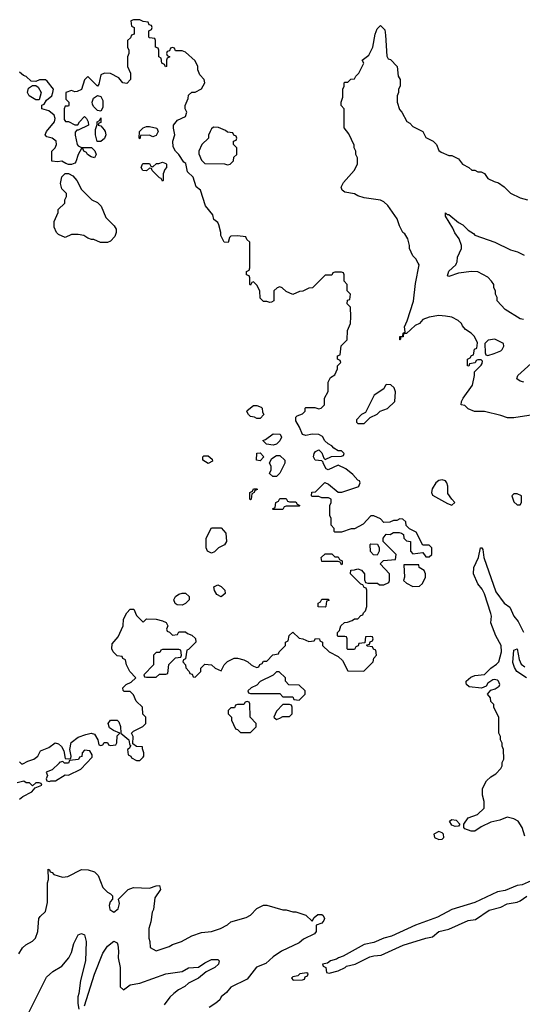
# Model space of a CAD drawing. Header units: inches. Extents: x 2348341 to 2479810, y 460419 to 613669.
# Tile 618 of 656: x 2443011 to 2446103, y 575443 to 581498. Entities that reach past the tile are written whole.
import ezdxf

# ---------------------------------------------------------------- set-up
doc = ezdxf.new("R2010")
doc.units = ezdxf.units.IN
doc.header["$MEASUREMENT"] = 0
doc.layers.add('C4547', color=7, linetype='Continuous')
doc.layers.add('C4548', color=7, linetype='Continuous')

msp = doc.modelspace()

# ---------------------------------------------------------------- linework, layer by layer
at = {"layer": 'C4547', "color": 2}
for points, elevation in [([(2443010, 576934), (2443022, 576922), (2443030, 576922), (2443061.2, 576938.8), (2443098, 576950), (2443122, 576970), (2443138, 577002), (2443190, 577022.8), (2443229.2, 577050.8), (2443250, 577046), (2443268, 577028), (2443281.4, 577001.4), (2443290, 576954), (2443310, 576952), (2443326, 576954), (2443328, 576970), (2443319.3, 577010), (2443327.2, 577052.8), (2443370, 577086.8), (2443418, 577102), (2443450, 577110.8), (2443470, 577104.7), (2443492, 577070), (2443498, 577038), (2443510, 577034), (2443522, 577038), (2443530, 577054), (2443550, 577054), (2443558, 577038), (2443570, 577034), (2443602, 577038), (2443608, 577052), (2443610, 577094), (2443626, 577110), (2443586.8, 577126.8), (2443563.7, 577143.7), (2443554, 577170), (2443570, 577191.3), (2443610, 577191.3), (2443621, 577181), (2443631.1, 577151.1), (2443632, 577110), (2443682, 577070), (2443685.4, 577045.4), (2443690, 577034), (2443694, 577034), (2443683.6, 577016.4), (2443674, 577010), (2443678, 576978), (2443694, 576970), (2443698, 576958), (2443730, 576942), (2443750, 576942), (2443770, 576962), (2443775.3, 576970), (2443775.3, 576990), (2443766, 577014), (2443766, 577026), (2443728.4, 577028.4), (2443706, 577046), (2443708, 577090), (2443698, 577110), (2443710, 577122), (2443768.4, 577151.6), (2443786, 577170), (2443786, 577210), (2443768.4, 577228.4), (2443766, 577270), (2443727.3, 577307.3), (2443710, 577346), (2443690, 577366), (2443652.7, 577367.3), (2443647.3, 577372.7), (2443646, 577390), (2443666, 577410), (2443696.4, 577423.6), (2443726, 577450), (2443688, 577490), (2443668, 577530), (2443662, 577562), (2443646, 577570), (2443642, 577582), (2443610, 577586), (2443586, 577610), (2443578, 577630), (2443580.4, 577659.6), (2443616.4, 577703.6), (2443648, 577770), (2443649.3, 577810.7), (2443669.1, 577850.9), (2443690, 577874), (2443712.7, 577872.7), (2443730, 577834), (2443770, 577794), (2443790, 577814), (2443850, 577812), (2443890, 577802), (2443911.1, 577791.1), (2443922, 577770), (2443914, 577750), (2443918, 577738), (2443932.7, 577732.7), (2443950, 577714), (2443982, 577718), (2443990, 577734), (2444030, 577734), (2444043.6, 577723.6), (2444070, 577714), (2444092.7, 577692.7), (2444094, 577670), (2444050, 577626), (2444038, 577622), (2444031.6, 577568.4), (2444018, 577562), (2444014, 577550), (2444031.6, 577531.6), (2444032.7, 577512.7), (2444054, 577490), (2444058, 577478), (2444072.7, 577472.7), (2444078, 577458), (2444090, 577454), (2444126, 577490), (2444126, 577510), (2444150, 577534), (2444191.6, 577531.6), (2444214, 577510), (2444250, 577494), (2444268, 577530), (2444288.9, 577551.1), (2444330, 577572), (2444350, 577572), (2444390, 577562), (2444414, 577550), (2444434, 577530), (2444450, 577522), (2444470, 577514), (2444482, 577518), (2444487.3, 577532.7), (2444502, 577538), (2444510, 577554), (2444530, 577554), (2444568.4, 577591.6), (2444602, 577598), (2444606, 577610), (2444646, 577650), (2444646, 577670), (2444662, 577678), (2444668.4, 577711.6), (2444690, 577732), (2444730, 577694), (2444751.6, 577691.6), (2444790, 577674), (2444822, 577678), (2444830, 577692), (2444854, 577690), (2444858, 577678), (2444874, 577670), (2444874, 577650), (2444914, 577610), (2444970, 577582), (2444996.9, 577556.9), (2445030, 577494), (2445127.3, 577492.7), (2445186, 577550), (2445188.4, 577571.6), (2445206, 577590), (2445202, 577622), (2445187.3, 577627.3), (2445182, 577642), (2445150, 577646), (2445146, 577650), (2445146, 577654), (2445162, 577658), (2445167.3, 577672.7), (2445182, 577678), (2445186, 577690), (2445182, 577702), (2445170, 577706), (2445138, 577702), (2445134, 577666), (2445098, 577662), (2445092.7, 577647.3), (2445078, 577642), (2445070, 577626), (2445030, 577626), (2445026, 577630), (2445026, 577690), (2445022, 577702), (2445010, 577706), (2444970, 577706), (2444966, 577710), (2444966, 577730), (2444978, 577742), (2444986, 577770), (2445008.4, 577791.6), (2445027.3, 577792.7), (2445056.4, 577803.6), (2445070, 577814), (2445090, 577814), (2445110, 577834), (2445122, 577838), (2445126, 577850), (2445138, 577862), (2445146, 577890), (2445146, 577990), (2445142, 578002), (2445130, 578006), (2445122, 578022), (2445110, 578026), (2445046, 578090), (2445047.3, 578112.7), (2445070, 578114), (2445090, 578122), (2445112.7, 578112.7), (2445132, 578090), (2445132.7, 578052.7), (2445138, 578038), (2445152.7, 578032.7), (2445212, 578032), (2445223.6, 578023.6), (2445250, 578022), (2445282, 578038), (2445286, 578050), (2445286, 578090), (2445228, 578152), (2445248.4, 578171.6), (2445322, 578178), (2445326, 578210), (2445246, 578290), (2445246, 578310), (2445266, 578334), (2445290, 578332), (2445310, 578344.7), (2445344.7, 578344.7), (2445359.6, 578339.6), (2445372.7, 578332.7), (2445374, 578310), (2445390, 578294), (2445414, 578290), (2445414, 578230), (2445430, 578214), (2445490, 578222), (2445510, 578194), (2445530, 578194), (2445546, 578210), (2445546, 578250), (2445530, 578266), (2445490, 578266), (2445450, 578346), (2445408, 578368), (2445388.4, 578388.4), (2445386, 578410), (2445367.3, 578427.3), (2445350, 578428), (2445330, 578418), (2445310, 578418), (2445287.3, 578407.3), (2445250, 578406), (2445230, 578428), (2445190, 578448), (2445170, 578448), (2445123.6, 578396.4), (2445070, 578368), (2445050, 578368), (2444990, 578346), (2444950, 578346), (2444946, 578350), (2444946, 578370), (2444926, 578390), (2444926, 578430), (2444918, 578450), (2444918, 578510), (2444926, 578530), (2444926, 578550), (2444910, 578558), (2444870, 578558), (2444850, 578566), (2444810, 578566), (2444806, 578570), (2444807.3, 578592.7), (2444830, 578594), (2444888.4, 578651.6), (2444910, 578642), (2444970, 578592), (2444992.7, 578592.7), (2445090, 578624.7), (2445098, 578630), (2445106, 578650), (2445102, 578662), (2445090, 578666), (2445060.4, 578700.4), (2445016.4, 578736.4), (2444970, 578758), (2444908.9, 578728.9), (2444896.4, 578736.4), (2444878, 578770), (2444878, 578778), (2444870, 578786), (2444828.7, 578788.7), (2444818, 578810), (2444822, 578830), (2444830, 578842), (2444850, 578852), (2444870, 578834), (2444882, 578802), (2444890, 578794), (2444928.9, 578811.1), (2444990, 578814), (2445002, 578818), (2445006, 578830), (2444990, 578846), (2444970, 578846), (2444943.1, 578863.1), (2444930, 578878), (2444908.9, 578888.9), (2444888.7, 578908.7), (2444874, 578934), (2444850, 578948), (2444810, 578948.7), (2444770, 578942), (2444750, 578948), (2444732.9, 578992.9), (2444708.7, 579031.3), (2444710, 579054), (2444718, 579062), (2444750, 579074), (2444766, 579090), (2444766, 579110), (2444770, 579114), (2444827.3, 579112.7), (2444850, 579104.7), (2444866, 579110), (2444886, 579130), (2444886, 579170), (2444908.4, 579211.6), (2444908, 579270), (2444923.1, 579296.9), (2444950, 579314), (2444966, 579350), (2444966, 579370), (2444986, 579390), (2444982, 579402), (2444966, 579410), (2444966, 579430), (2444982, 579438), (2444988.4, 579491.6), (2445026, 579530), (2445027.3, 579587.3), (2445046, 579630), (2445048, 579670), (2445046, 579730), (2445026, 579750), (2445027.3, 579772.7), (2445042, 579778), (2445046, 579810), (2445026, 579830), (2445026, 579870), (2445006, 579890), (2445006, 579930), (2445002, 579942), (2444990, 579946), (2444950, 579946), (2444938, 579942), (2444930, 579926), (2444890, 579926), (2444811.6, 579848.4), (2444790, 579848), (2444751.6, 579828.4), (2444732.7, 579827.3), (2444690, 579808), (2444650, 579826), (2444626, 579850), (2444610, 579855.3), (2444594, 579850), (2444574, 579830), (2444574, 579770), (2444559.6, 579760.4), (2444550, 579758), (2444530, 579766), (2444510, 579766), (2444490, 579786), (2444488, 579830), (2444470, 579866), (2444450, 579886), (2444438, 579882), (2444430, 579866), (2444426, 579870), (2444426, 579910), (2444422, 579922), (2444406, 579930), (2444406, 579950), (2444422, 579958), (2444427.3, 579972.7), (2444427.1, 580000)], 74), ([(2446170, 579069), (2446050.9, 579049.1), (2446011.1, 579048.9), (2445970, 579064), (2445870, 579088), (2445808.4, 579088.4), (2445770, 579106), (2445750, 579126), (2445726, 579130), (2445728, 579150), (2445738, 579170), (2445795.3, 579250), (2445808, 579310), (2445808, 579332), (2445850, 579374), (2445856.4, 579383.6), (2445858, 579398), (2445850, 579406), (2445830, 579406), (2445818, 579402), (2445812.7, 579387.3), (2445778, 579382), (2445772.7, 579367.3), (2445766, 579370), (2445766, 579410), (2445782, 579418), (2445790, 579434), (2445802, 579438), (2445808.4, 579471.6), (2445822, 579478), (2445826, 579510), (2445808, 579550), (2445788, 579570), (2445753.6, 579593.6), (2445734.6, 579614.6), (2445728, 579630), (2445708.9, 579648.9), (2445670, 579668), (2445630, 579675.3), (2445590, 579679), (2445530, 579669), (2445490, 579654), (2445471, 579630), (2445443.4, 579616.6), (2445390, 579569), (2445372, 579568), (2445370, 579548), (2445354, 579546), (2445354, 579534), (2445352, 579530), (2445349.1, 579529.1), (2445349.4, 579550.6), (2445367.3, 579552.7), (2445368.7, 579570), (2445382, 579578), (2445377.2, 579610), (2445394.6, 579645.4), (2445433.6, 579766.4), (2445444.7, 579875.3), (2445468, 579990), (2445462.9, 580000)], 70), ([(2446110, 579654), (2446090, 579659), (2445996.4, 579716.4), (2445948, 579770), (2445948, 579790), (2445938, 579810), (2445938, 579830), (2445928, 579850), (2445928, 579870), (2445914, 579890), (2445890, 579915.3), (2445830, 579948), (2445790, 579948.7), (2445710, 579939), (2445650, 579918), (2445643.1, 579923.1), (2445650, 579951.3), (2445694, 579990), (2445698, 580000)], 66), ([(2446111.1, 579268.9), (2446090, 579275.3), (2446068, 579290), (2446075.3, 579310), (2446178.3, 579401.7)], 66), ([(2446118, 576478), (2446102, 576530), (2446078, 576570), (2446050, 576584), (2446010, 576594), (2445964, 576576), (2445910, 576564), (2445850, 576535.3), (2445810, 576508.7), (2445788.4, 576508.4), (2445750, 576522), (2445742, 576530), (2445742, 576550), (2445769.2, 576590.8), (2445828, 576610), (2445868, 576650), (2445868, 576690), (2445858, 576730), (2445858, 576770), (2445883.1, 576816.9), (2445910, 576842), (2445940.4, 576859.6), (2445970, 576894), (2445978, 576910), (2445978, 576930), (2445988, 576950), (2445986, 577010), (2445978, 577030), (2445978, 577050), (2445968, 577070), (2445968, 577090), (2445958, 577110), (2445958, 577210), (2445928.4, 577268.4), (2445927.3, 577287.3), (2445910, 577306), (2445907.3, 577327.3), (2445888, 577350), (2445910, 577374), (2445936.4, 577383.6), (2445960.4, 577399.6), (2445964, 577410), (2445956, 577430), (2445950, 577436), (2445930, 577441.2), (2445922, 577438), (2445890, 577418), (2445879.8, 577400.2), (2445852, 577388), (2445776.5, 577396.5), (2445759, 577410), (2445758, 577418), (2445757.2, 577430), (2445785.4, 577454.6), (2445810, 577464.9), (2445870, 577471), (2445909, 577510), (2445944.4, 577535.6), (2445958, 577550), (2445974.5, 577610), (2445972.3, 577650), (2445939, 577710), (2445908.7, 577790), (2445913.2, 577830), (2445910, 577846), (2445870, 577968), (2445855.5, 577995.5), (2445829.5, 578029.5), (2445802.7, 578090), (2445805.2, 578130), (2445834, 578190), (2445846, 578250), (2445854, 578250), (2445859.6, 578239.6), (2445866, 578190), (2445939, 577979), (2445990, 577910.8), (2446025.5, 577885.5), (2446050.7, 577830), (2446077.6, 577797.6), (2446110, 577732)], 70), ([(2446129.3, 577450), (2446069, 577490), (2446053.6, 577513.6), (2446045.1, 577545.1), (2446050, 577622), (2446070.6, 577630), (2446083, 577563), (2446095.5, 577535.5), (2446118, 577518)], 66), ([(2443010, 576704.7), (2443030, 576722), (2443086, 576750), (2443106, 576774), (2443146, 576790), (2443142, 576802), (2443130, 576806), (2443110, 576806), (2443090, 576786), (2443070, 576806), (2443050, 576806), (2443035.3, 576815.3), (2442995.3, 576804.7)], 74), ([(2443005.6, 575754.4), (2443028, 575790), (2443048, 575810), (2443090, 575832), (2443108, 575850), (2443122, 575890), (2443128, 575970), (2443136.4, 575983.6), (2443170, 576014), (2443182, 576070), (2443182, 576190), (2443188.7, 576210), (2443186, 576274), (2443194, 576270), (2443198, 576258), (2443210, 576254), (2443221, 576241), (2443274.6, 576225.4), (2443306, 576230), (2443390, 576271.3), (2443431.1, 576271.1), (2443470, 576258), (2443494.4, 576234.4), (2443522, 576162), (2443550, 576132), (2443570, 576122), (2443582, 576110), (2443582, 576090), (2443566.8, 576073.2), (2443561, 576050), (2443565.8, 576025.8), (2443590, 576010.8), (2443617, 576030), (2443624, 576064), (2443618, 576090), (2443678, 576150), (2443710, 576161), (2443810, 576158), (2443850, 576172), (2443870, 576174), (2443876, 576150), (2443842.8, 576097.2), (2443834, 576026), (2443824.7, 576010), (2443818, 575950), (2443804.7, 575910), (2443804.7, 575850), (2443812, 575830), (2443812.7, 575792.7), (2443850, 575772), (2443930, 575798), (2443950, 575811.3), (2444006, 575830), (2444070, 575864.7), (2444130, 575884.7), (2444190, 575891.3), (2444246, 575910), (2444290, 575932), (2444310, 575951.3), (2444403.1, 575976.9), (2444430, 575992), (2444470, 576032), (2444510, 576052), (2444530, 576052), (2444630, 576024.7), (2444650, 576024.7), (2444691.6, 576011.6), (2444710, 576011.3), (2444770.9, 575990.9), (2444810, 575954), (2444823.1, 575976.9), (2444844.5, 575995.5), (2444870, 575994.8), (2444878, 575990), (2444886, 575970), (2444882, 575958), (2444870, 575942), (2444834, 575930), (2444834, 575890), (2444823.6, 575876.4), (2444756.9, 575843.1), (2444730, 575822), (2444622, 575770), (2444570, 575735.3), (2444525.4, 575694.6), (2444467.5, 575672.5), (2444410, 575598), (2444310, 575548), (2444283.6, 575516.4), (2444251.1, 575488.9), (2444242, 575470), (2444218, 575450), (2444176.8, 575423.2)], 70), ([(2446158, 576202), (2446102, 576178), (2446070, 576174.5), (2445996.3, 576143.7), (2445950, 576135.1), (2445810.8, 576069.2), (2445670, 576027), (2445579.9, 575980.1), (2445444.7, 575930), (2445297.1, 575862.9), (2445251.3, 575850), (2445190, 575822.7), (2445130, 575811.8), (2445000.4, 575739.6), (2444971.3, 575730), (2444959.5, 575720.5), (2444922, 575710), (2444903.5, 575696.5), (2444874, 575690), (2444878, 575678), (2444894, 575670), (2444898, 575638), (2444914, 575634), (2444970, 575648.5), (2445013.2, 575670), (2445021.6, 575678.4), (2445074, 575690), (2445164.5, 575735.5), (2445190, 575742), (2445235.3, 575744.7), (2445370, 575807.3), (2445509.2, 575850.8), (2445550, 575858.8), (2445589.3, 575890.7), (2445650, 575904.9), (2445770, 575959.1), (2445814.5, 575965.5), (2445898.6, 576021.4), (2445970, 576040.5), (2446010, 576060.7), (2446070, 576070.8), (2446090, 576078.8), (2446130, 576107.7)], 74), ([(2443066.3, 575393.7), (2443175.3, 575610), (2443214.6, 575645.4), (2443270, 575678), (2443313.2, 575730), (2443330, 575762), (2443342.9, 575817.1), (2443370, 575871.3), (2443390, 575878), (2443410, 575871), (2443419.1, 575830), (2443414.8, 575710), (2443384.9, 575590), (2443374.8, 575510), (2443368, 575490), (2443367.7, 575447.7), (2443374, 575414)], 66), ([(2443410, 575434), (2443471.9, 575628.1), (2443522.5, 575757.5), (2443550, 575801), (2443590, 575832), (2443610, 575822), (2443614.8, 575810), (2443619.1, 575770), (2443617.3, 575730), (2443628.5, 575670), (2443628, 575550), (2443650, 575531.3), (2443690, 575562.8), (2443750, 575574), (2443910, 575630.7), (2444010, 575644.9), (2444050, 575668), (2444110, 575671), (2444150, 575698.8), (2444190, 575718), (2444230, 575718.8), (2444238.8, 575710), (2444234, 575690), (2444211, 575670), (2444158, 575642), (2444110, 575604), (2444050, 575574), (2444027.1, 575552.9), (2443987.9, 575532.1), (2443958, 575510), (2443933.7, 575486.3), (2443899.8, 575440.2)], 66)]:
    msp.add_lwpolyline(points, dxfattribs=dict(at, elevation=elevation))
for points, elevation in [([(2445933.6, 579533.6), (2445892.7, 579527.3), (2445872.7, 579507.3), (2445874, 579450), (2445878, 579438), (2445890, 579434), (2445930, 579444.7), (2445970, 579462), (2445978, 579470), (2445988, 579490), (2445987.3, 579507.3)], 70), ([(2445270, 579255.3), (2445262, 579250), (2445251.1, 579228.9), (2445192, 579190), (2445138, 579082), (2445114, 579070), (2445083.6, 579036.4), (2445083.6, 579023.6), (2445090, 579014), (2445130, 579014), (2445167.3, 579052.7), (2445210, 579072), (2445229, 579091), (2445273.6, 579106.4), (2445318, 579150), (2445322, 579210), (2445313.6, 579233.6), (2445293.6, 579253.6)], 74), ([(2444470, 579046), (2444454.6, 579054.6), (2444430, 579058), (2444418, 579070), (2444408.4, 579088.4), (2444410, 579094), (2444450, 579124.7), (2444470, 579124.7), (2444495.3, 579115.3), (2444502, 579110), (2444504.7, 579084.7), (2444512, 579070), (2444490, 579046)], 74), ([(2444570, 578882), (2444528.7, 578888.7), (2444506, 578910), (2444523.1, 578916.9), (2444570, 578950.8), (2444614, 578950), (2444622, 578930), (2444611.1, 578908.9), (2444590, 578888)], 74), ([(2444170, 578768.7), (2444138, 578790), (2444138, 578810), (2444144, 578816), (2444170, 578816), (2444195.3, 578795.3), (2444196, 578784)], 74), ([(2444490, 578786), (2444468, 578790), (2444470, 578832), (2444490, 578834), (2444512, 578810)], 74), ([(2444590, 578688), (2444568.4, 578688.4), (2444548.4, 578708.4), (2444558, 578730), (2444558, 578750), (2444548, 578772), (2444561.2, 578798.8), (2444590, 578818), (2444610, 578818), (2444642, 578790), (2444642, 578770), (2444612, 578710)], 74), ([(2445610, 578669), (2445590, 578664), (2445571.3, 578650), (2445547.1, 578612.9), (2445544.7, 578590), (2445550, 578574), (2445642, 578522), (2445670, 578512), (2445688, 578530), (2445668.7, 578548.7), (2445644.7, 578584.7), (2445645.2, 578630), (2445639, 578650), (2445630, 578662)], 74), ([(2444430, 578546), (2444426, 578550), (2444426, 578590), (2444442, 578598), (2444450, 578614), (2444470, 578614), (2444474, 578610), (2444458, 578602), (2444454, 578590), (2444438, 578582), (2444434, 578550)], 74), ([(2444670, 578534), (2444710, 578534), (2444718, 578518), (2444734, 578510), (2444730, 578506), (2444650, 578506), (2444638, 578502), (2444630, 578486), (2444570, 578486), (2444566, 578490), (2444582, 578498), (2444586, 578530), (2444602, 578538), (2444610, 578554), (2444650, 578554), (2444658, 578538)], 74), ([(2446070, 578582), (2446050, 578582), (2446038, 578570), (2446050, 578534), (2446070, 578514), (2446090, 578514), (2446098, 578530), (2446098, 578570)], 74), ([(2444190, 578218), (2444166, 578230), (2444158, 578250), (2444158, 578310), (2444190, 578374), (2444250, 578374), (2444279.6, 578339.6), (2444282, 578290), (2444271.1, 578268.9), (2444234, 578250), (2444210, 578226)], 74), ([(2445210, 578206), (2445187.3, 578207.3), (2445168.4, 578228.4), (2445166, 578270), (2445170, 578274), (2445212.7, 578272.7), (2445222, 578250), (2445222, 578230)], 74), ([(2444950, 578194), (2444970, 578194), (2444978, 578178), (2444994, 578170), (2444994, 578150), (2444990, 578146), (2444982, 578162), (2444970, 578166), (2444870, 578166), (2444866, 578190), (2444890, 578214), (2444930, 578214)], 74), ([(2445466, 578146), (2445374, 578146), (2445378, 578070), (2445372, 578050), (2445390, 578032), (2445430, 578012), (2445470, 578014), (2445488.4, 578031.6), (2445508, 578070), (2445508, 578090), (2445498, 578110), (2445468.9, 578128.9)], 74), ([(2444250, 577948), (2444223.1, 577963.1), (2444208.4, 577988.4), (2444206, 578010), (2444220.4, 578019.6), (2444230, 578022), (2444250, 578012), (2444272, 577990), (2444274, 577970)], 74), ([(2444010, 577898), (2443980.4, 577900.4), (2443967.3, 577907.3), (2443958, 577930), (2443969.2, 577950.8), (2443990, 577964.7), (2444010, 577971.3), (2444031.6, 577971.6), (2444054, 577950), (2444054, 577930), (2444030, 577908)], 74), ([(2444890, 577886), (2444847.3, 577887.3), (2444846, 577910), (2444862, 577918), (2444870, 577934), (2444910, 577934), (2444912.7, 577927.3), (2444898, 577922), (2444894, 577890)], 74), ([(2443990, 577626), (2443890, 577626), (2443878, 577622), (2443872.7, 577607.3), (2443850, 577606), (2443834, 577590), (2443834, 577530), (2443774, 577470), (2443778, 577458), (2443790, 577454), (2443850, 577454), (2443870, 577474), (2443910, 577474), (2443922, 577478), (2443927.3, 577532.7), (2443970, 577574), (2444002, 577578), (2444006, 577590), (2444002, 577622)], 74), ([(2444590, 577488), (2444570, 577468), (2444490, 577428), (2444470, 577406), (2444434, 577390), (2444414, 577370), (2444418, 577358), (2444430, 577354), (2444610, 577354), (2444630, 577334), (2444690, 577334), (2444698, 577318), (2444730, 577314), (2444766, 577350), (2444766, 577370), (2444730, 577406), (2444667.3, 577407.3), (2444646, 577430), (2444646, 577450), (2444607.3, 577487.3)], 74), ([(2444410, 577306), (2444398, 577302), (2444390, 577286), (2444350, 577286), (2444338, 577282), (2444332.7, 577267.3), (2444310, 577266), (2444294, 577250), (2444294, 577230), (2444314, 577210), (2444314, 577190), (2444338, 577138), (2444350, 577134), (2444370, 577114), (2444430, 577114), (2444466, 577150), (2444466, 577170), (2444428.4, 577208.4), (2444426, 577290), (2444422, 577302)], 74), ([(2444670, 577286), (2444630, 577286), (2444590, 577246), (2444574, 577210), (2444590, 577194), (2444610, 577202), (2444630, 577214), (2444670, 577214), (2444686, 577230), (2444686, 577270), (2444682, 577282)], 74), ([(2443410, 577006), (2443394, 576990), (2443392.7, 576967.3), (2443378, 576962), (2443372, 576948), (2443318, 576942), (2443310, 576926), (2443286, 576926), (2443276.4, 576936.4), (2443254, 576930), (2443254, 576926), (2443210, 576886), (2443174, 576870), (2443182, 576850), (2443174, 576830), (2443178, 576818), (2443194, 576814), (2443202, 576818), (2443230, 576818), (2443290, 576854), (2443310, 576852), (2443386, 576890), (2443456.4, 576963.6), (2443456.4, 576976.4), (2443442, 577002)], 74), ([(2445690, 576537.2), (2445670, 576544.5), (2445654, 576570), (2445670, 576580.7), (2445696.3, 576576.3), (2445718, 576550), (2445710, 576538)], 70), ([(2445590, 576505.2), (2445558, 576490), (2445562, 576470), (2445590, 576456), (2445610, 576458), (2445619, 576470), (2445617.2, 576490), (2445610, 576497.2)], 74), ([(2444776.4, 575636.4), (2444734, 575630), (2444722, 575618), (2444690, 575611.8), (2444683.6, 575603.6), (2444692.7, 575592.7), (2444750, 575594), (2444762, 575598), (2444767.3, 575612.7), (2444782, 575618), (2444786, 575630)], 74)]:
    msp.add_lwpolyline(points, close=True, dxfattribs=dict(at, elevation=elevation))
at = {"layer": 'C4548', "color": 2}
for points, elevation in [([(2444427.1, 580000), (2444426, 580130), (2444407.3, 580147.3), (2444402, 580162), (2444350, 580168), (2444310, 580166), (2444302, 580158), (2444292.7, 580127.3), (2444268, 580130), (2444248, 580170), (2444248, 580190), (2444236.4, 580236.4), (2444228.7, 580250), (2444205.2, 580270), (2444198, 580298), (2444153.2, 580353.2), (2444122, 580450), (2444095.3, 580470), (2444078, 580530), (2444043.1, 580563.1), (2444032.7, 580612.7), (2444021.2, 580621.2), (2443990, 580668), (2443968.9, 580688.9), (2443955.3, 580715.3), (2443953.2, 580750), (2443965.2, 580790), (2443956, 580830), (2443956, 580850), (2443980.7, 580879.3), (2444030, 580902), (2444038, 580930), (2444028, 580950), (2444028, 580970), (2444047.3, 581012.7), (2444050, 581034), (2444070, 581052), (2444090, 581052), (2444130, 581072), (2444149, 581110), (2444145.2, 581130), (2444118.4, 581158.4), (2444106.6, 581190), (2444106, 581210), (2444090, 581244), (2444030, 581298), (2444010, 581306), (2443970, 581306), (2443962, 581322), (2443950, 581326), (2443938, 581322), (2443932.7, 581307.3), (2443918, 581302), (2443914, 581290), (2443918, 581278), (2443934, 581270), (2443918, 581262), (2443914, 581250), (2443914, 581210), (2443907.3, 581207.3), (2443902, 581222), (2443886, 581230), (2443882, 581262), (2443866, 581270), (2443866, 581310), (2443862, 581322), (2443846, 581330), (2443846, 581370), (2443842, 581382), (2443810, 581386), (2443806, 581390), (2443806, 581430), (2443822, 581438), (2443826, 581450), (2443822, 581462), (2443807.3, 581467.3), (2443802, 581482), (2443770, 581486), (2443750, 581498), (2443710, 581498), (2443694, 581490), (2443698, 581458), (2443714, 581450), (2443714, 581410), (2443698, 581402), (2443692.7, 581387.3), (2443674, 581370), (2443674, 581330), (2443682, 581310), (2443682, 581290), (2443674, 581270), (2443674, 581210), (2443692, 581170), (2443692, 581130), (2443670, 581106), (2443646, 581110), (2443620.4, 581140.4), (2443570, 581168), (2443531.6, 581168.4), (2443510, 581158), (2443498.5, 581101.5), (2443490, 581088.7), (2443430, 581149), (2443410, 581128), (2443390, 581068), (2443363.6, 581056.4), (2443350, 581055.3), (2443330, 581062), (2443294, 581050), (2443294, 581010), (2443312, 580990), (2443312, 580970), (2443310, 580966), (2443290, 580966), (2443284.7, 580950), (2443283.6, 580883.6), (2443292.7, 580872.7), (2443310, 580872), (2443350, 580851.3), (2443368, 580852), (2443378, 580870), (2443410, 580902), (2443422, 580890), (2443432, 580870), (2443434, 580850), (2443370, 580818), (2443362, 580818), (2443352.7, 580807.3), (2443352, 580788), (2443364.7, 580730), (2443370, 580722), (2443390, 580712), (2443452.7, 580712.7), (2443472, 580692), (2443482, 580670), (2443471.6, 580648.4), (2443450, 580655.3), (2443428.7, 580670), (2443422, 580682), (2443406, 580690), (2443402, 580702), (2443390, 580706), (2443370, 580668), (2443356.8, 580623.2), (2443350, 580615.3), (2443328.4, 580608.4), (2443310, 580608), (2443293.6, 580613.6), (2443270, 580628.7), (2443244, 580624), (2443208.7, 580628.7), (2443208, 580690), (2443228, 580710), (2443238, 580730), (2443235.3, 580750), (2443210, 580768.7), (2443178, 580778), (2443168, 580790), (2443175.3, 580810), (2443224, 580870), (2443228.7, 580890), (2443222, 580910), (2443190, 580938), (2443146, 580950), (2443147.3, 580972.7), (2443162, 580978), (2443176.4, 581003.6), (2443208, 581030), (2443215.3, 581050), (2443218, 581070), (2443180.4, 581120.4), (2443170, 581128), (2443132.7, 581127.3), (2443110, 581118), (2443080.4, 581120.4), (2443050, 581148), (2443034.6, 581154.6), (2443010, 581175.3)], 74), ([(2445462.9, 580000), (2445448.4, 580028.4), (2445430, 580046), (2445408, 580090), (2445408, 580110), (2445398, 580150), (2445380.4, 580180.4), (2445368, 580190), (2445348, 580230), (2445333.6, 580273.6), (2445274.6, 580354.6), (2445250, 580378), (2445230, 580388), (2445130, 580402), (2445090, 580415.3), (2445070, 580428), (2445010, 580437.2), (2444994, 580450), (2444988, 580468), (2445002.5, 580497.5), (2445068.7, 580570), (2445088.7, 580610), (2445088.4, 580648.4), (2445078, 580670), (2445078, 580690), (2445068, 580710), (2445067.3, 580727.3), (2445036.4, 580796.4), (2445007.3, 580832.7), (2445006, 580950), (2444988, 580970), (2444988, 580990), (2444998, 581022), (2444998, 581070), (2445006, 581090), (2445006, 581110), (2445010, 581114), (2445030, 581114), (2445048.4, 581131.6), (2445070, 581134), (2445078, 581150), (2445098, 581170), (2445128, 581230), (2445118, 581250), (2445159.3, 581280.7), (2445182.7, 581330), (2445198, 581410), (2445210, 581442), (2445230, 581462), (2445255.9, 581435.9), (2445262, 581402), (2445270, 581274), (2445278, 581258), (2445292.7, 581252.7), (2445332, 581210), (2445338, 581150), (2445350.8, 581130.8), (2445351.3, 581110), (2445351.1, 581088.9), (2445342, 581070), (2445342, 581050), (2445332, 581030), (2445332, 580990), (2445346.4, 580946.4), (2445362, 580930), (2445391.6, 580871.6), (2445410, 580862), (2445430, 580842), (2445491.1, 580811.1), (2445510, 580774), (2445554, 580750), (2445574, 580730), (2445590, 580694), (2445603.6, 580683.6), (2445650, 580662), (2445670, 580662), (2445710, 580642), (2445734, 580610), (2445774, 580590), (2445792.7, 580572.7), (2445810, 580572), (2445830, 580562), (2445850, 580562), (2445870, 580552), (2445890, 580522), (2445930, 580502), (2445955.3, 580495.3), (2445991.1, 580471.1), (2446030, 580432), (2446090, 580402), (2446134, 580390)], 70), ([(2445698, 580000), (2445702, 580010), (2445703.1, 580036.9), (2445728, 580090), (2445728, 580110), (2445713.2, 580150), (2445687.2, 580187.2), (2445675.3, 580215.3), (2445629.6, 580289.6), (2445629.2, 580310.8), (2445641, 580301), (2445650, 580301), (2445710, 580250.8), (2445736.7, 580236.7), (2445770, 580204.7), (2445802.8, 580182.8), (2445810, 580172), (2445934, 580130), (2446030, 580082), (2446074, 580070), (2446114, 580050)], 66)]:
    msp.add_lwpolyline(points, dxfattribs=dict(at, elevation=elevation))
at = {"layer": 'C4548', "color": 2, "elevation": 74}
for points in [[(2443110, 581006), (2443068, 581030), (2443059, 581050), (2443064, 581076), (2443070, 581082), (2443090, 581094), (2443110, 581094), (2443123.6, 581083.6), (2443142, 581050), (2443130, 581006)], [(2443510, 580935.3), (2443490, 580939), (2443463.9, 580963.9), (2443458.9, 580978.9), (2443457, 580990), (2443463.9, 581016.1), (2443490, 581031), (2443510, 581026), (2443521.6, 581001.6), (2443521.4, 580958.6)], [(2443488, 580748), (2443477.2, 580790), (2443476.4, 580823.6), (2443487.3, 580852.7), (2443488, 580870), (2443502, 580878), (2443510, 580894), (2443510, 580866), (2443498, 580862), (2443494, 580850), (2443510, 580844.7), (2443530, 580821), (2443537.3, 580810), (2443540.7, 580790), (2443533.4, 580766.6), (2443510, 580748)], [(2443830, 580778), (2443810, 580788.7), (2443754, 580786), (2443750, 580766), (2443746, 580770), (2443748.7, 580810), (2443770, 580832), (2443790, 580842), (2443810, 580842), (2443854, 580830), (2443862, 580810), (2443850, 580786)], [(2444203.6, 580836.4), (2444190, 580826), (2444182, 580810), (2444172.7, 580787.3), (2444172, 580770), (2444132, 580730), (2444112, 580690), (2444112.7, 580672.7), (2444130, 580634), (2444150, 580614), (2444270, 580612), (2444290, 580604.7), (2444306, 580610), (2444326, 580630), (2444328.4, 580651.6), (2444346, 580670), (2444346, 580710), (2444326, 580730), (2444326, 580750), (2444342, 580758), (2444346, 580770), (2444342, 580782), (2444327.3, 580787.3), (2444322, 580802), (2444290, 580806), (2444276.4, 580816.4), (2444234.6, 580834.6)], [(2443890, 580506), (2443882, 580522), (2443870, 580526), (2443826, 580570), (2443822, 580582), (2443810, 580586), (2443791.3, 580568.7), (2443768, 580570), (2443758, 580590), (2443766, 580610), (2443770, 580614), (2443810, 580614), (2443818, 580598), (2443830, 580594), (2443852.7, 580612.7), (2443867.3, 580612.7), (2443890, 580622), (2443910, 580614), (2443914, 580610), (2443914, 580590), (2443903.6, 580576.4), (2443894, 580550), (2443894, 580510)], [(2443550, 580128), (2443508.4, 580128.4), (2443467.3, 580147.3), (2443452.7, 580147.3), (2443430, 580155.3), (2443406, 580170), (2443370, 580178), (2443330, 580178), (2443290, 580158), (2443250, 580178), (2443238, 580190), (2443223.1, 580223.1), (2443223.1, 580256.9), (2443247.3, 580312.7), (2443248, 580330), (2443288, 580370), (2443288.9, 580391.1), (2443298, 580410), (2443298, 580430), (2443270, 580458), (2443261.2, 580490), (2443269.3, 580530.7), (2443290, 580552), (2443311.6, 580551.6), (2443336.9, 580536.9), (2443362, 580510), (2443390, 580454), (2443454, 580390), (2443490, 580374), (2443510.9, 580350.9), (2443541, 580281), (2443591.3, 580230), (2443604.7, 580210), (2443604.7, 580190), (2443595.3, 580164.7), (2443570, 580135.3)]]:
    msp.add_lwpolyline(points, close=True, dxfattribs=at)

doc.saveas('drawing.dxf')
